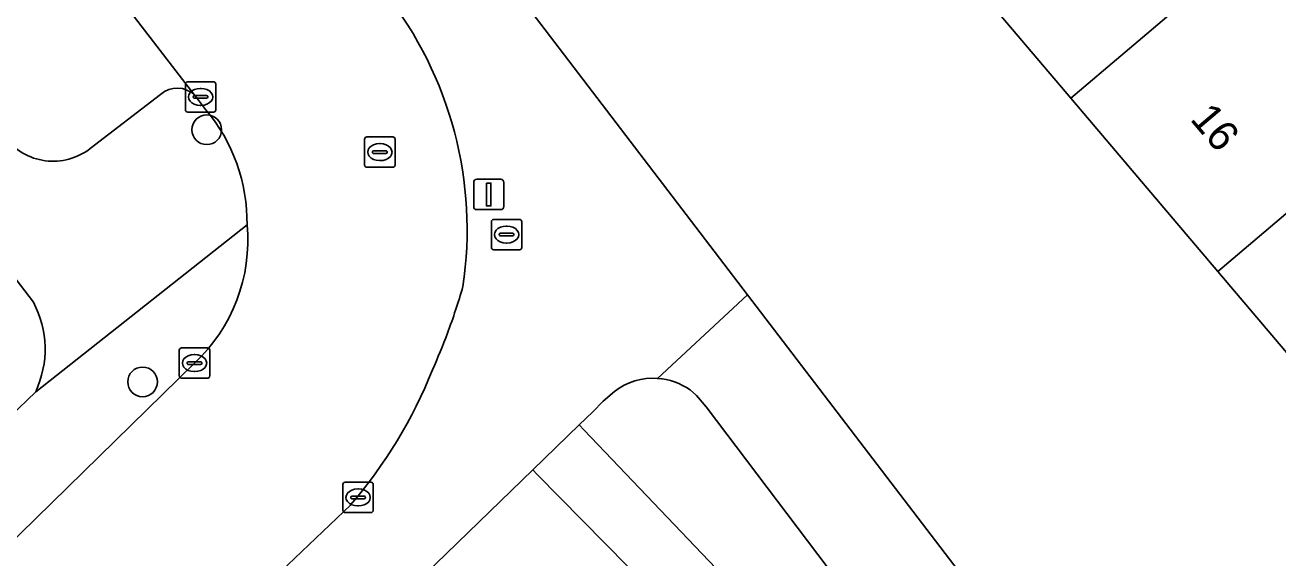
# Model space of a CAD drawing. Extents: x 159352 to 160617, y 385888 to 387323.
# Drawn here: x 160008.41 to 160049.7, y 386501.76 to 386519.33 of the extents above; entities that cross this region are included whole.
import ezdxf

# ---------------------------------------------------------------- set-up
doc = ezdxf.new("R2010")
doc.units = 0
for name, color, linetype in [('IMGEO_Boom', 7, 'Continuous'), ('IMGEO_Erf', 7, 'Continuous'), ('IMGEO_Groenvoorziening', 7, 'Continuous'), ('IMGEO_Kolk', 7, 'Continuous'), ('IMGEO_Lichtmast', 7, 'Continuous'), ('IMGEO_Pand', 7, 'Continuous'), ('IMGEO_Pand_nummerreeks', 7, 'Continuous'), ('IMGEO_Parkeervlak_open', 7, 'Continuous'), ('IMGEO_Rijbaan_lokaal_open', 7, 'Continuous'), ('IMGEO_Rioolput', 7, 'Continuous'), ('IMGEO_Voetpad_open', 7, 'Continuous')]:
    doc.layers.add(name, color=color, linetype=linetype)

msp = doc.modelspace()

# ---------------------------------------------------------------- linework, layer by layer
at = {"layer": 'IMGEO_Boom'}
for centre in [(160014.399, 386515.881), (160012.283, 386507.567)]:
    msp.add_circle(centre, 0.489, dxfattribs=at)
at = {"layer": 'IMGEO_Erf'}
for points in [[(160047.721, 386511.21), (160042.876, 386516.926), (160038.031, 386522.642), (160033.187, 386528.358), (160028.342, 386534.075), (160023.498, 386539.79), (160018.83, 386545.298), (160018.383, 386544.919), (160018.106, 386545.246), (160021.595, 386548.202), (160018.987, 386551.279), (160018.741, 386551.569), (160010.018, 386543.935)], [(160009.619, 386540.052), (160032.226, 386510.438), (160040.194, 386500), (160044.282, 386494.645)], [(160052.565, 386505.494), (160047.721, 386511.21)]]:
    msp.add_lwpolyline(points, dxfattribs=at)
at = {"layer": 'IMGEO_Groenvoorziening'}
for points in [[(160008.684, 386510.194), (160004.812, 386515.249), (160002.153, 386512.758), (160003.951, 386510.223), (160001.57, 386507.937), (160005.367, 386503.982), (160008.76, 386507.241)], [(160027.84, 386507.253), (160027.469, 386506.933), (160027.12, 386506.577), (160026.677, 386506.148), (160026.84, 386505.979), (160040.317, 386491.842)], [(160030.853, 386506.739), (160030.537, 386507.114), (160030.329, 386507.303)], [(160040.527, 386493.916), (160040.2, 386494.386), (160030.853, 386506.739)]]:
    msp.add_lwpolyline(points, dxfattribs=at)
for points in [[(160026.84, 386505.979), (160026.677, 386506.148), (160025.145, 386504.665), (160025.291, 386504.514), (160028.281, 386501.477), (160028.663, 386501.036), (160020.645, 386493.366), (160027.959, 386485.658), (160028.946, 386484.618), (160029.366, 386484.13), (160030.759, 386482.699), (160040.137, 386491.644), (160040.317, 386491.842)], [(160028.281, 386501.477), (160025.291, 386504.514), (160025.145, 386504.665), (160020.169, 386499.845), (160017.386, 386497.148), (160019.11, 386495.147), (160020.214, 386493.866)]]:
    msp.add_lwpolyline(points, close=True, dxfattribs=at)
for centre, radius, start, end in [((160005.754, 386508.641), 3.316, 335.0243, 27.9242), ((160029.12, 386505.584), 2.104, 86.2508, 127.4884), ((160029.12, 386505.594), 2.093, 54.7131, 86.2166)]:
    msp.add_arc(centre, radius, start, end, dxfattribs=at)
at = {"layer": 'IMGEO_Kolk'}
for p, q in [((160013.696, 386516.536), (160013.696, 386517.388)), ((160013.771, 386517.462), (160014.623, 386517.462)), ((160014.184, 386517.242), (160014.209, 386517.242)), ((160014.697, 386517.388), (160014.697, 386516.536)), ((160013.955, 386516.956), (160013.955, 386516.968)), ((160014.393, 386516.919), (160013.995, 386516.919)), ((160013.998, 386517.005), (160014.396, 386517.005)), ((160014.439, 386516.968), (160014.439, 386516.956)), ((160014.623, 386516.462), (160013.771, 386516.462)), ((160014.207, 386516.682), (160014.182, 386516.682)), ((160013.494, 386507.761), (160013.494, 386508.613)), ((160013.569, 386508.687), (160014.421, 386508.687)), ((160014.495, 386508.613), (160014.495, 386507.761)), ((160013.753, 386508.181), (160013.753, 386508.193)), ((160013.796, 386508.23), (160014.194, 386508.23)), ((160013.982, 386508.467), (160014.007, 386508.467)), ((160014.237, 386508.193), (160014.237, 386508.181)), ((160014.191, 386508.144), (160013.793, 386508.144)), ((160014.005, 386507.907), (160013.98, 386507.907)), ((160014.421, 386507.687), (160013.569, 386507.687)), ((160018.886, 386503.331), (160018.886, 386504.183)), ((160018.961, 386504.257), (160019.813, 386504.257)), ((160019.374, 386504.037), (160019.399, 386504.037)), ((160019.887, 386504.183), (160019.887, 386503.331)), ((160019.145, 386503.751), (160019.145, 386503.763)), ((160019.583, 386503.714), (160019.185, 386503.714)), ((160019.188, 386503.8), (160019.586, 386503.8)), ((160019.629, 386503.763), (160019.629, 386503.751)), ((160019.813, 386503.257), (160018.961, 386503.257)), ((160019.397, 386503.477), (160019.372, 386503.477))]:
    msp.add_line(p, q, dxfattribs=at)
for points in [[(160013.696, 386516.536), (160013.696, 386517.388)], [(160013.771, 386517.462), (160014.623, 386517.462)], [(160014.697, 386517.388), (160014.697, 386516.536)], [(160014.623, 386516.462), (160013.771, 386516.462)], [(160013.494, 386507.761), (160013.494, 386508.613)], [(160013.569, 386508.687), (160014.421, 386508.687)], [(160014.495, 386508.613), (160014.495, 386507.761)], [(160014.421, 386507.687), (160013.569, 386507.687)], [(160018.886, 386503.331), (160018.886, 386504.183)], [(160018.961, 386504.257), (160019.813, 386504.257)], [(160019.887, 386504.183), (160019.887, 386503.331)], [(160019.813, 386503.257), (160018.961, 386503.257)]]:
    msp.add_lwpolyline(points, dxfattribs=at)
for centre, radius, start, end in [((160013.773, 386517.386), 0.0765, 91.552, 178.448), ((160013.773, 386517.386), 0.0765, 91.552, 178.448), ((160014.621, 386517.386), 0.0765, 1.552, 88.448), ((160014.621, 386517.386), 0.0765, 1.552, 88.448), ((160013.995, 386516.965), 0.0403, 85.8775, 175.7526), ((160013.992, 386516.955), 0.0366, 178.938, 274.7102), ((160014.396, 386516.962), 0.043, 264.8664, 352.4533), ((160014.4, 386516.967), 0.0386, 1.7309, 96.639), ((160013.773, 386516.538), 0.0765, 181.552, 268.448), ((160013.773, 386516.538), 0.0765, 181.552, 268.448), ((160014.621, 386516.538), 0.0765, 271.552, 358.448), ((160014.621, 386516.538), 0.0765, 271.552, 358.448), ((160013.571, 386508.611), 0.0765, 91.552, 178.448), ((160013.571, 386508.611), 0.0765, 91.552, 178.448), ((160014.419, 386508.611), 0.0765, 1.552, 88.448), ((160014.419, 386508.611), 0.0765, 1.552, 88.448), ((160013.793, 386508.19), 0.0403, 85.8775, 175.7526), ((160013.79, 386508.18), 0.0366, 178.938, 274.7102), ((160014.194, 386508.187), 0.043, 264.8664, 352.4533), ((160014.198, 386508.192), 0.0386, 1.7309, 96.639), ((160013.571, 386507.763), 0.0765, 181.552, 268.448), ((160013.571, 386507.763), 0.0765, 181.552, 268.448), ((160014.419, 386507.763), 0.0765, 271.552, 358.448), ((160014.419, 386507.763), 0.0765, 271.552, 358.448), ((160018.963, 386504.181), 0.0765, 91.552, 178.448), ((160018.963, 386504.181), 0.0765, 91.552, 178.448), ((160019.811, 386504.181), 0.0765, 1.552, 88.448), ((160019.811, 386504.181), 0.0765, 1.552, 88.448), ((160019.185, 386503.76), 0.0403, 85.8775, 175.7526), ((160019.182, 386503.75), 0.0366, 178.938, 274.7102), ((160019.586, 386503.757), 0.043, 264.8664, 352.4533), ((160019.59, 386503.762), 0.0386, 1.7309, 96.639), ((160018.963, 386503.333), 0.0765, 181.552, 268.448), ((160018.963, 386503.333), 0.0765, 181.552, 268.448), ((160019.811, 386503.333), 0.0765, 271.552, 358.448), ((160019.811, 386503.333), 0.0765, 271.552, 358.448)]:
    msp.add_arc(centre, radius, start, end, dxfattribs=at)
for centre, major_axis, ratio, start_param, end_param in [((160014.183, 386516.962), (-0.387, 0.002), 0.722429, 4.712389, 7.853982), ((160014.208, 386516.962), (-0.39, 0.002), 0.717154, 1.570796, 4.712389), ((160013.981, 386508.187), (-0.387, 0.002), 0.722429, 4.712389, 7.853982), ((160014.006, 386508.187), (-0.39, 0.002), 0.717154, 1.570796, 4.712389), ((160019.373, 386503.757), (-0.387, 0.002), 0.722429, 4.712389, 7.853982), ((160019.398, 386503.757), (-0.39, 0.002), 0.717154, 1.570796, 4.712389)]:
    msp.add_ellipse(centre, major_axis=major_axis, ratio=ratio, start_param=start_param, end_param=end_param, dxfattribs=at)
at = {"layer": 'IMGEO_Lichtmast'}
for p, q in [((160023.196, 386513.346), (160023.196, 386514.146)), ((160023.196, 386514.146), (160023.196, 386513.346)), ((160023.296, 386514.246), (160024.086, 386514.246)), ((160024.086, 386514.246), (160023.296, 386514.246)), ((160024.186, 386514.146), (160024.186, 386513.346)), ((160024.186, 386513.346), (160024.186, 386514.146)), ((160024.086, 386513.246), (160023.296, 386513.246)), ((160023.296, 386513.246), (160024.086, 386513.246))]:
    msp.add_line(p, q, dxfattribs=at)
msp.add_lwpolyline([(160023.616, 386514.121), (160023.766, 386514.121), (160023.766, 386513.371), (160023.616, 386513.371), (160023.616, 386514.121)], dxfattribs=at)
for centre, start, end in [((160023.296, 386514.146), 90, 180), ((160023.296, 386514.146), 90, 180), ((160024.086, 386514.146), 0, 90), ((160024.086, 386514.146), 360, 90), ((160023.296, 386513.346), 180, 270), ((160023.296, 386513.346), 180, 270), ((160024.086, 386513.346), 270, 0), ((160024.086, 386513.346), 270, 0)]:
    msp.add_arc(centre, 0.1, start, end, dxfattribs=at)
at = {"layer": 'IMGEO_Pand'}
for points in [[(160046.944, 386530.285), (160044.821, 386528.396), (160038.031, 386522.642), (160042.876, 386516.926), (160051.833, 386524.517)], [(160056.678, 386518.8), (160051.833, 386524.517), (160042.876, 386516.926), (160047.721, 386511.21), (160054.511, 386516.964)], [(160047.721, 386511.21), (160052.565, 386505.494), (160059.354, 386511.248), (160054.511, 386516.964)]]:
    msp.add_lwpolyline(points, close=True, dxfattribs=at)
at = {"layer": 'IMGEO_Parkeervlak_open'}
for points in [[(160014.006, 386517.011), (160002.244, 386532.286), (159992.552, 386545.164)], [(160010.554, 386515.259), (160012.873, 386517.044)]]:
    msp.add_lwpolyline(points, dxfattribs=at)
for centre, radius, start, end in [((160013.422, 386516.435), 0.82, 44.63, 132.0333), ((160009.334, 386516.842), 1.999, 217.5481, 307.624)]:
    msp.add_arc(centre, radius, start, end, dxfattribs=at)
at = {"layer": 'IMGEO_Rijbaan_lokaal_open'}
for points in [[(160003.573, 386542.296), (159998.071, 386549.461), (159992.552, 386545.164), (160002.244, 386532.286), (160014.006, 386517.011), (160014.128, 386516.853), (160014.362, 386516.549)], [(160013.996, 386508.186), (160005.619, 386500), (160004.411, 386498.82), (160002.761, 386497.252), (160007.428, 386492.331), (160007.635, 386492.538), (160010.491, 386495.26), (160015.452, 386500), (160019.142, 386503.515)]]:
    msp.add_lwpolyline(points, dxfattribs=at)
for centre, radius, start, end in [((160010.354, 386512.582), 12.626, 351.4682, 38.1704), ((160009.958, 386512.822), 5.769, 359.2078, 40.2428), ((160010.226, 386512.225), 5.525, 313.0266, 5.366), ((160002.06, 386516.716), 21.631, 339.5904, 343.8758), ((160002.444, 386516.614), 21.235, 335.9509, 339.4885), ((160007.235, 386513.77), 15.714, 319.2616, 338.3004)]:
    msp.add_arc(centre, radius, start, end, dxfattribs=at)
at = {"layer": 'IMGEO_Rioolput'}
for p, q in [((160019.677, 386515.642), (160020.529, 386515.642)), ((160019.602, 386514.716), (160019.602, 386515.568)), ((160019.904, 386515.185), (160020.302, 386515.185)), ((160020.09, 386515.422), (160020.115, 386515.422)), ((160020.603, 386515.568), (160020.603, 386514.716)), ((160019.861, 386515.136), (160019.861, 386515.148)), ((160020.299, 386515.099), (160019.901, 386515.099)), ((160020.113, 386514.862), (160020.088, 386514.862)), ((160020.345, 386515.148), (160020.345, 386515.136)), ((160020.529, 386514.642), (160019.677, 386514.642)), ((160023.781, 386511.997), (160023.781, 386512.849)), ((160023.856, 386512.923), (160024.708, 386512.923)), ((160024.269, 386512.703), (160024.294, 386512.703)), ((160024.782, 386512.849), (160024.782, 386511.997)), ((160024.04, 386512.417), (160024.04, 386512.429)), ((160024.478, 386512.38), (160024.08, 386512.38)), ((160024.083, 386512.466), (160024.481, 386512.466)), ((160024.524, 386512.429), (160024.524, 386512.417)), ((160024.708, 386511.923), (160023.856, 386511.923)), ((160024.292, 386512.143), (160024.267, 386512.143))]:
    msp.add_line(p, q, dxfattribs=at)
for points in [[(160019.677, 386515.642), (160020.529, 386515.642)], [(160019.602, 386514.716), (160019.602, 386515.568)], [(160020.603, 386515.568), (160020.603, 386514.716)], [(160020.529, 386514.642), (160019.677, 386514.642)], [(160023.781, 386511.997), (160023.781, 386512.849)], [(160023.856, 386512.923), (160024.708, 386512.923)], [(160024.782, 386512.849), (160024.782, 386511.997)], [(160024.708, 386511.923), (160023.856, 386511.923)]]:
    msp.add_lwpolyline(points, dxfattribs=at)
for centre, radius, start, end in [((160019.679, 386515.566), 0.0765, 91.552, 178.448), ((160019.679, 386515.566), 0.0765, 91.552, 178.448), ((160020.527, 386515.566), 0.0765, 1.552, 88.448), ((160020.527, 386515.566), 0.0765, 1.552, 88.448), ((160019.901, 386515.145), 0.0403, 85.8775, 175.7526), ((160020.306, 386515.147), 0.0386, 1.7309, 96.639), ((160019.898, 386515.135), 0.0366, 178.938, 274.7102), ((160020.302, 386515.142), 0.043, 264.8664, 352.4533), ((160019.679, 386514.718), 0.0765, 181.552, 268.448), ((160019.679, 386514.718), 0.0765, 181.552, 268.448), ((160020.527, 386514.718), 0.0765, 271.552, 358.448), ((160020.527, 386514.718), 0.0765, 271.552, 358.448), ((160023.858, 386512.847), 0.0765, 91.552, 178.448), ((160023.858, 386512.847), 0.0765, 91.552, 178.448), ((160024.706, 386512.847), 0.0765, 1.552, 88.448), ((160024.706, 386512.847), 0.0765, 1.552, 88.448), ((160024.08, 386512.426), 0.0403, 85.8775, 175.7526), ((160024.077, 386512.416), 0.0366, 178.938, 274.7102), ((160024.481, 386512.423), 0.043, 264.8664, 352.4533), ((160024.485, 386512.428), 0.0386, 1.7309, 96.639), ((160023.858, 386511.999), 0.0765, 181.552, 268.448), ((160023.858, 386511.999), 0.0765, 181.552, 268.448), ((160024.706, 386511.999), 0.0765, 271.552, 358.448), ((160024.706, 386511.999), 0.0765, 271.552, 358.448)]:
    msp.add_arc(centre, radius, start, end, dxfattribs=at)
for centre, major_axis, ratio, start_param, end_param in [((160020.089, 386515.142), (-0.387, 0.002), 0.722429, 4.712389, 7.853982), ((160020.114, 386515.142), (-0.39, 0.002), 0.717154, 1.570796, 4.712389), ((160024.268, 386512.423), (-0.387, 0.002), 0.722429, 4.712389, 7.853982), ((160024.293, 386512.423), (-0.39, 0.002), 0.717154, 1.570796, 4.712389)]:
    msp.add_ellipse(centre, major_axis=major_axis, ratio=ratio, start_param=start_param, end_param=end_param, dxfattribs=at)
at = {"layer": 'IMGEO_Voetpad_open'}
for points in [[(159991.158, 386546.696), (159984.546, 386541.708), (160000, 386521.532), (160001.864, 386519.098), (160002.627, 386518.102), (160003.839, 386516.519), (160004.812, 386515.249), (160008.684, 386510.194)], [(160029.258, 386507.683), (160032.226, 386510.438), (160009.619, 386540.052)], [(160012.873, 386517.044), (160010.554, 386515.259)], [(160014.362, 386516.549), (160014.128, 386516.853), (160014.006, 386517.011)], [(160015.727, 386512.742), (160008.76, 386507.241), (160005.367, 386503.982), (160004.565, 386503.212), (160004.033, 386502.701), (160001.634, 386500.396), (160001.221, 386500), (160000.708, 386499.507), (160000, 386498.827), (159999.912, 386498.742), (159996.906, 386495.855), (159995.464, 386494.47), (159993.473, 386492.558), (159986.987, 386486.365), (159974.462, 386474.406), (159973.946, 386473.913), (159952.85, 386453.77), (159940.175, 386441.642), (159940.005, 386441.479), (159941.901, 386439.505), (159952.067, 386428.919), (159953.197, 386430.079), (159951.825, 386431.518)], [(160008.76, 386507.241), (160015.727, 386512.742)], [(160032.226, 386510.438), (160029.258, 386507.683)], [(160044.282, 386494.645), (160040.194, 386500), (160032.226, 386510.438)], [(159982.418, 386478.022), (159986.145, 386481.378), (159988.658, 386483.788), (159988.991, 386484.111), (159989.548, 386484.651), (159992.286, 386487.288), (160000, 386494.626), (160002.761, 386497.252), (160004.411, 386498.82), (160005.619, 386500), (160013.996, 386508.186)], [(160005.963, 386485.953), (160009.29, 386489.428), (160009.395, 386489.417), (160010.072, 386490.061), (160017.382, 386497.144), (160017.386, 386497.148), (160020.169, 386499.845), (160025.145, 386504.665), (160026.677, 386506.148), (160027.12, 386506.577), (160027.469, 386506.933), (160027.84, 386507.253)], [(160030.329, 386507.303), (160030.537, 386507.114), (160030.853, 386506.739), (160040.2, 386494.386), (160040.527, 386493.916)], [(160019.142, 386503.515), (160015.452, 386500), (160010.491, 386495.26), (160007.635, 386492.538), (160007.428, 386492.331)]]:
    msp.add_lwpolyline(points, dxfattribs=at)
for centre, radius, start, end in [((160010.354, 386512.582), 12.626, 351.4682, 38.1704), ((160013.422, 386516.435), 0.82, 44.63, 132.0333), ((160009.958, 386512.822), 5.769, 359.2078, 40.2428), ((160009.334, 386516.842), 1.999, 217.5481, 307.624), ((160010.226, 386512.225), 5.525, 313.0266, 5.366), ((160002.06, 386516.716), 21.631, 339.5904, 343.8758), ((160005.754, 386508.641), 3.316, 335.0243, 27.9242), ((160002.444, 386516.614), 21.235, 335.9509, 339.4885), ((160007.235, 386513.77), 15.714, 319.2616, 338.3004), ((160029.12, 386505.584), 2.104, 86.2508, 127.4884), ((160029.12, 386505.594), 2.093, 54.7131, 86.2166)]:
    msp.add_arc(centre, radius, start, end, dxfattribs=at)

# ---------------------------------------------------------------- texts
at = {"layer": 'IMGEO_Pand_nummerreeks'}
msp.add_text('16', height=1, rotation=310.282, dxfattribs=at).set_placement((160046.779, 386516.219))

doc.saveas('drawing.dxf')
